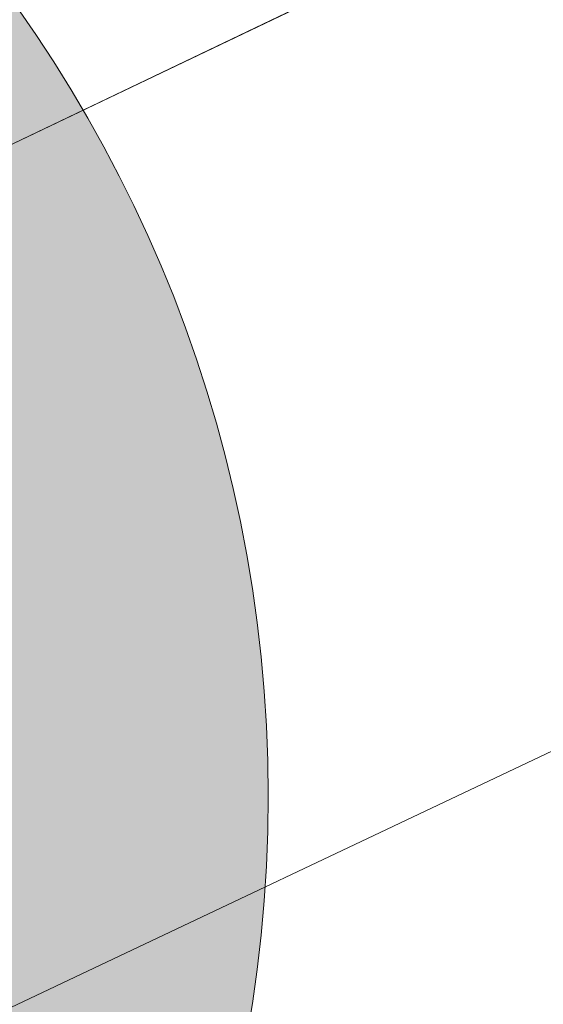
# Model space of a CAD drawing. Header units: metres. Extents: x 163628 to 167676, y 402708 to 405373.
# Tile 815 of 1056: x 166435.563 to 166436.332, y 404386.497 to 404387.943. Entities that reach past the tile are written whole.
import ezdxf

# ---------------------------------------------------------------- set-up
doc = ezdxf.new("R2010")
doc.units = ezdxf.units.M
doc.layers.get('0').update_dxf_attribs({"lineweight": 25})
for name, color, linetype, lineweight in [('X-CA190022.004-UO-BGT_Ondergrond$0$GE_479_BTDGroenvoorziening_grasenkruida_GEM', 253, 'Continuous', 9), ('X-CA190022.004-UO-BGT_Ondergrond$0$GE_541_OWTOever_slootkant_Vlak_GEM', 253, 'Continuous', 9), ('X-CA190022.004-UO-DWM_Beplanting$0$B-WE-GR-BOOM-S AFKOMSTIG UIT BGT', 252, 'Continuous', 0), ('X-CA190022.004-UO-KAD_Percelen$0$B-WE-KG-GRENS_PERCEEL-GV', 150, 'Continuous', 9)]:
    doc.layers.add(name, color=color, linetype=linetype, lineweight=lineweight)
doc.layers.add('X-CA190022.004-UO-DWM_Beplanting$0$B-WE-GR-BOOM-S AFKOMSTIG UIT BOMENBESTAND GEMEENTE', color=252, linetype='Continuous')

# ---------------------------------------------------------------- blocks, each defined once
blk = doc.blocks.new('X-CA190022.004-UO-DWM_Beplanting$0$SGR-BOOM_01-SO')
at = {"color": 0, "linetype": 'ByBlock', "lineweight": 18}
blk.add_circle((0, 0), 2, dxfattribs=at)
blk = doc.blocks.new('X-CA190022.004-UO-DWM_Beplanting$0$IMGEOBoom')
at = {"transparency": 33554457}
h = blk.add_hatch(color=256, dxfattribs=at)
h.dxf.hatch_style = 1
edge = h.paths.add_edge_path()
edge.add_arc((0, 0), 100, 0, 360)
edge = h.paths.add_edge_path(flags=17)
edge.add_arc((0, 0), 12.5, 0, 360)
at = {"xscale": 50, "yscale": 50, "zscale": 50}
blk.add_blockref('X-CA190022.004-UO-DWM_Beplanting$0$SGR-BOOM_01-SO', (0, 0), dxfattribs=at)

msp = doc.modelspace()

# ---------------------------------------------------------------- linework, layer by layer
at = {"layer": 'X-CA190022.004-UO-BGT_Ondergrond$0$GE_479_BTDGroenvoorziening_grasenkruida_GEM', "flags": 128}
msp.add_lwpolyline([(166336.177, 404338.347), (166362.282, 404350.81), (166382.869, 404360.584), (166402.268, 404370.292), (166431.523, 404384.588), (166454.942, 404395.665), (166474.552, 404405.1), (166493.316, 404414.196), (166508.664, 404421.261), (166516.137, 404424.067), (166517.818, 404424.526), (166518.436, 404424.629), (166518.914, 404424.318), (166519.302, 404423.699), (166519.584, 404423.052), (166519.805, 404422.274), (166519.854, 404421.567), (166519.784, 404420.961), (166519.601, 404420.495), (166518.805, 404419.445), (166245.53, 404287.59)], dxfattribs=at)
at = {"layer": 'X-CA190022.004-UO-BGT_Ondergrond$0$GE_541_OWTOever_slootkant_Vlak_GEM', "flags": 128}
msp.add_lwpolyline([(166336.177, 404338.347), (166362.282, 404350.81), (166382.869, 404360.584), (166402.268, 404370.292), (166431.523, 404384.588), (166454.942, 404395.665), (166474.552, 404405.1), (166493.316, 404414.196), (166508.664, 404421.261), (166516.137, 404424.067), (166517.818, 404424.526), (166518.436, 404424.629), (166518.914, 404424.318), (166519.302, 404423.699), (166519.584, 404423.052), (166519.805, 404422.274), (166519.854, 404421.567), (166519.784, 404420.961), (166519.601, 404420.495), (166518.805, 404419.445)], dxfattribs=at)
at = {"layer": 'X-CA190022.004-UO-KAD_Percelen$0$B-WE-KG-GRENS_PERCEEL-GV', "flags": 128}
msp.add_lwpolyline([(166570.024, 404452.16), (166566.281, 404450.347), (166557.729, 404446.204), (166519.676, 404428.189), (166495.615, 404416.798), (166462.856, 404400.844), (166403.983, 404372.633), (166405.703, 404369.055), (166477.921, 404403.62), (166584.681, 404454.717), (166581.36, 404457.652)], close=True, dxfattribs=at)
msp.add_lwpolyline([(166344.579, 404343.815), (166354.738, 404348.675), (166394.97, 404368.314), (166403.983, 404372.633), (166462.856, 404400.844), (166495.615, 404416.798), (166519.676, 404428.189), (166557.729, 404446.204)], dxfattribs=at)

# ---------------------------------------------------------------- block references
at = {"layer": 'X-CA190022.004-UO-DWM_Beplanting$0$B-WE-GR-BOOM-S AFKOMSTIG UIT BGT', "xscale": 0.02, "yscale": 0.02, "zscale": 0.02}
msp.add_blockref('X-CA190022.004-UO-DWM_Beplanting$0$IMGEOBoom', (166433.928, 404386.803), dxfattribs=at)
at = {"layer": 'X-CA190022.004-UO-DWM_Beplanting$0$B-WE-GR-BOOM-S AFKOMSTIG UIT BOMENBESTAND GEMEENTE', "xscale": 0.02, "yscale": 0.02, "zscale": 0.02}
msp.add_blockref('X-CA190022.004-UO-DWM_Beplanting$0$IMGEOBoom', (166433.928, 404386.803), dxfattribs=at)

doc.saveas('drawing.dxf')
